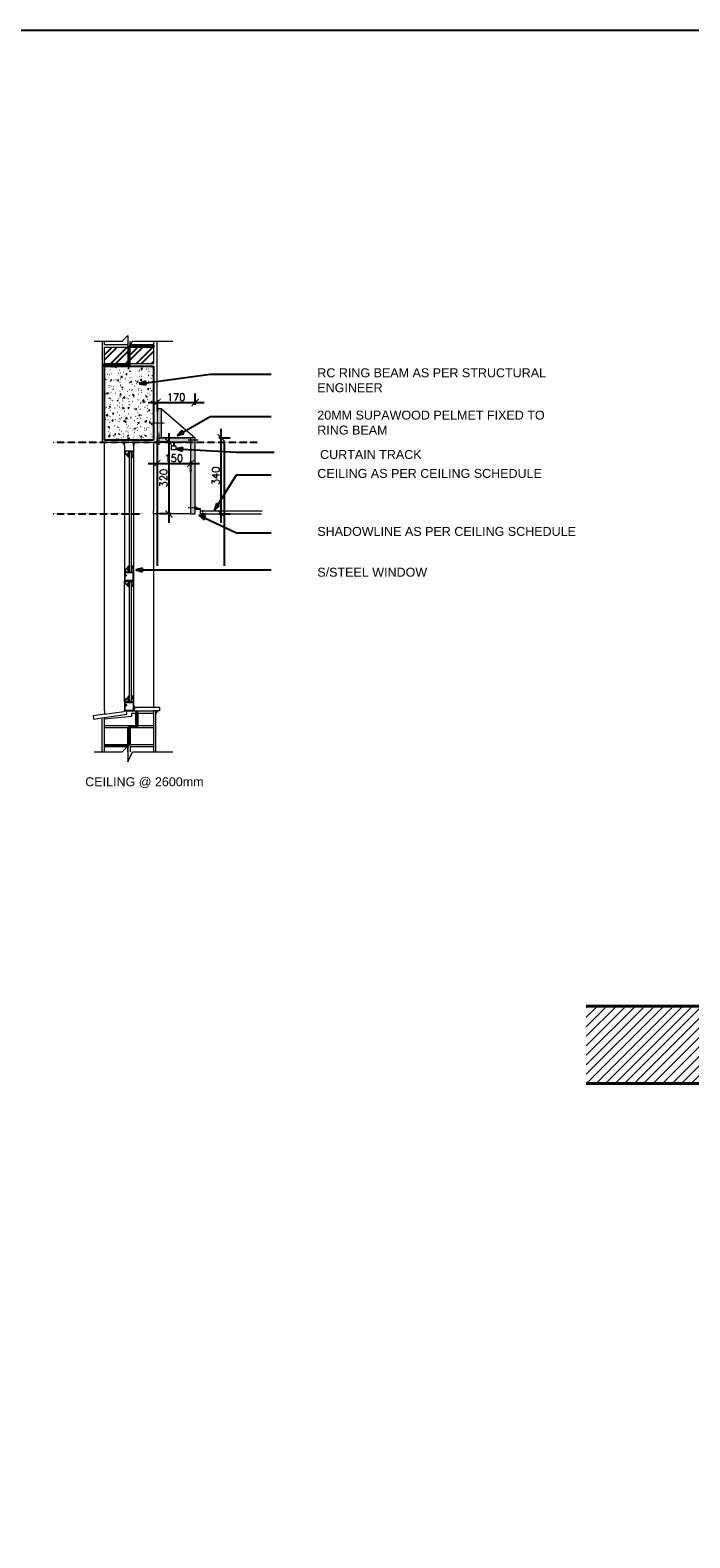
# Model space of a CAD drawing. Header units: millimetres. Extents: x -115474967 to 444143, y -74377 to 241828222.
# Tile 387 of 590: x 29681 to 32626, y 36247 to 42981. Entities that reach past the tile are written whole.
import ezdxf

# ---------------------------------------------------------------- set-up
doc = ezdxf.new("R2010")
doc.units = ezdxf.units.MM
doc.header["$MEASUREMENT"] = 0
for name, pattern in [('AEC_Dash 1_5mm', [2.5, 1.5, -1]), ('AEC_Dash 1mm', [2, 1, -1]), ('HIDDEN', [0.375, 0.25, -0.125])]:
    doc.linetypes.add(name, pattern=pattern)
for name, color, linetype in [('00-6 H-Brickwork', 9, 'Continuous'), ('DIMS-20', 9, 'Continuous'), ('hidden', 8, 'HIDDEN'), ('TEXT', 7, 'Continuous'), ('TEXT-20', 2, 'Continuous')]:
    doc.layers.add(name, color=color, linetype=linetype)
for name, color, linetype, lineweight in [('2D ITEMS', 6, 'Continuous', 5), ('A-----NPP', 6, 'Continuous', 15), ('DPC', 1, 'AEC_Dash 1_5mm', 40), ('THIN', 6, 'Continuous', 9)]:
    doc.layers.add(name, color=color, linetype=linetype, lineweight=lineweight)
doc.styles.add('DIMS', font='simplex.shx')
doc.styles.add('TEXT-20', font='arial.ttf', dxfattribs={"height": 40})
doc.dimstyles.new('DIM-20', dxfattribs={"dimscale": 4, "dimtxt": 10, "dimasz": 8, "dimexe": 10, "dimexo": 5, "dimgap": 4, "dimtad": 1, "dimdec": 0, "dimrnd": 5, "dimdsep": 46, "dimtxsty": 'DIMS', "dimblk": 'ARCHTICK', "dimcen": 25, "dimdle": 10, "dimclrd": 9, "dimclre": 9, "dimclrt": 4, "dimadec": 0, "dimazin": 0, "dimtfac": 1, "dimtdec": 0, "dimtmove": 2, "dimatfit": 2, "dimfxl": 1, "dimtolj": 1, "dimtzin": 0, "dimarcsym": 0})

# ---------------------------------------------------------------- blocks, each defined once
blk = doc.blocks.new('_ArchTick')
at = {"color": 0, "linetype": 'ByBlock', "const_width": 0.15}
blk.add_lwpolyline([(-0.5, -0.5), (0.5, 0.5)], dxfattribs=at)
blk = doc.blocks.new('*D775')
at = {"layer": 'Defpoints', "color": 0, "transparency": 16777216}
for p in [(30503.6, 41160.5), (30533.6, 41160.5), (30503.6, 40820.5)]:
    blk.add_point(p, dxfattribs=at)
at = {"layer": 'DIMS-20', "color": 9, "lineweight": -2, "transparency": 16777216}
for p, q in [((30523.6, 41160.5), (30573.6, 41160.5)), ((30533.6, 40780.5), (30533.6, 41200.5)), ((30523.6, 40820.5), (30573.6, 40820.5))]:
    blk.add_line(p, q, dxfattribs=at)
at = {"layer": 'DIMS-20', "color": 9, "lineweight": -2, "transparency": 16777216, "xscale": 32, "yscale": 32, "zscale": 32}
for p, rotation in [((30533.6, 41160.5), 90), ((30533.6, 40820.5), 270)]:
    blk.add_blockref('_ArchTick', p, dxfattribs=dict(at, rotation=rotation))
at = {"layer": 'DIMS-20', "color": 4, "transparency": 16777216, "insert": (30509.6, 40990.5), "char_height": 32, "width": 0.537, "attachment_point": 5, "rotation": 90, "style": 'DIMS'}
blk.add_mtext('\\A1;340', dxfattribs=at)
blk = doc.blocks.new('*D776')
at = {"layer": 'Defpoints', "color": 0, "transparency": 16777216}
for p in [(30330.4, 41140.5), (30300.4, 40820.2), (30330.4, 40820.2)]:
    blk.add_point(p, dxfattribs=at)
at = {"layer": 'DIMS-20', "color": 9, "lineweight": -2, "transparency": 16777216}
for p, q in [((30300.4, 41180.5), (30300.4, 40780.2)), ((30310.4, 41140.5), (30260.4, 41140.5)), ((30310.4, 40820.2), (30260.4, 40820.2))]:
    blk.add_line(p, q, dxfattribs=at)
at = {"layer": 'DIMS-20', "color": 9, "lineweight": -2, "transparency": 16777216, "xscale": 32, "yscale": 32, "zscale": 32}
for p, rotation in [((30300.4, 41140.5), 90), ((30300.4, 40820.2), 270)]:
    blk.add_blockref('_ArchTick', p, dxfattribs=dict(at, rotation=rotation))
at = {"layer": 'DIMS-20', "color": 4, "transparency": 16777216, "insert": (30276.4, 40980.3), "char_height": 32, "width": 0.537, "attachment_point": 5, "rotation": 90, "style": 'DIMS'}
blk.add_mtext('\\A1;320', dxfattribs=at)
blk = doc.blocks.new('*D777')
at = {"layer": 'Defpoints', "color": 0, "transparency": 16777216}
for p in [(30247.1, 41075.4), (30397.1, 41075.4), (30397.1, 41045.4)]:
    blk.add_point(p, dxfattribs=at)
at = {"layer": 'DIMS-20', "color": 9, "lineweight": -2, "transparency": 16777216}
for p, q in [((30207.1, 41045.4), (30437.1, 41045.4)), ((30247.1, 41055.4), (30247.1, 41005.4)), ((30397.1, 41055.4), (30397.1, 41005.4))]:
    blk.add_line(p, q, dxfattribs=at)
at = {"layer": 'DIMS-20', "color": 9, "lineweight": -2, "transparency": 16777216, "xscale": 32, "yscale": 32, "zscale": 32, "rotation": 180}
blk.add_blockref('_ArchTick', (30247.1, 41045.4), dxfattribs=at)
at = {"layer": 'DIMS-20', "color": 9, "lineweight": -2, "transparency": 16777216, "xscale": 32, "yscale": 32, "zscale": 32}
blk.add_blockref('_ArchTick', (30397.1, 41045.4), dxfattribs=at)
at = {"layer": 'DIMS-20', "color": 4, "transparency": 16777216, "insert": (30322.1, 41069.4), "char_height": 32, "width": 0.537, "attachment_point": 5, "style": 'DIMS'}
blk.add_mtext('\\A1;150', dxfattribs=at)
blk = doc.blocks.new('*D778')
at = {"layer": 'Defpoints', "color": 0, "transparency": 16777216}
for p in [(30247.1, 41348.1), (30417.1, 41318.1), (30417.1, 41288.1)]:
    blk.add_point(p, dxfattribs=at)
at = {"layer": 'DIMS-20', "color": 9, "lineweight": -2, "transparency": 16777216}
for p, q in [((30417.1, 41308.1), (30417.1, 41358.1)), ((30207.1, 41318.1), (30457.1, 41318.1)), ((30247.1, 41328.1), (30247.1, 41278.1))]:
    blk.add_line(p, q, dxfattribs=at)
at = {"layer": 'DIMS-20', "color": 9, "lineweight": -2, "transparency": 16777216, "xscale": 32, "yscale": 32, "zscale": 32, "rotation": 180}
blk.add_blockref('_ArchTick', (30247.1, 41318.1), dxfattribs=at)
at = {"layer": 'DIMS-20', "color": 9, "lineweight": -2, "transparency": 16777216, "xscale": 32, "yscale": 32, "zscale": 32}
blk.add_blockref('_ArchTick', (30417.1, 41318.1), dxfattribs=at)
at = {"layer": 'DIMS-20', "color": 4, "transparency": 16777216, "insert": (30332.1, 41342.1), "char_height": 32, "width": 0.537, "attachment_point": 5, "style": 'DIMS'}
blk.add_mtext('\\A1;170', dxfattribs=at)

msp = doc.modelspace()

# ---------------------------------------------------------------- hatches: boundary and pattern name
at = {"layer": '00-6 H-Brickwork'}
h = msp.add_hatch(dxfattribs=at)
h.set_pattern_fill('ANSI32', color=256, scale=5, angle=360, style=0)
h.set_pattern_definition([(45, (-168715.703, 343093.016), (-33.6759605, 33.6759605), []), (45, (-168693.253, 343093.016), (-33.6759605, 33.6759605), [])])
h.paths.add_polyline_path([(30117.085, 41490.4704), (30117.085, 41565.4704), (30012.085, 41565.4704), (30012.085, 41490.4704)], flags=0)
h = msp.add_hatch(dxfattribs=at)
h.set_pattern_fill('ANSI32', color=256, scale=5, angle=360, style=0)
h.set_pattern_definition([(45, (-168600.703, 343093.016), (-33.6759605, 33.6759605), []), (45, (-168578.253, 343093.016), (-33.6759605, 33.6759605), [])])
h.paths.add_polyline_path([(30232.085, 41490.4704), (30232.085, 41565.4704), (30127.085, 41565.4704), (30127.085, 41490.4704)], flags=0)
at = {"layer": '2D ITEMS'}
h = msp.add_hatch(dxfattribs=at)
h.set_pattern_fill('FP_1', style=0, pattern_type=2)
h.set_pattern_definition([(50, (27250.886, 36487.916), (58.2991, -5.10014), [6.096, -67.056]), (355, (27250.886, 36487.916), (-11.27734, 61.13854), [4.877, -53.645]), (100.451, (27255.744, 36487.49), (47.02125, 56.03703), [5.181, -56.989]), (46.184, (27250.886, 36504.17), (86.7453, -13.4535), [9.144, -100.584]), (96.636, (27258.115, 36503.05), (75.9692, 79.1766), [7.771, -85.483]), (351.184, (27250.89, 36504.17), (75.9692, 79.1762), [7.315, -80.467]), (21, (27259.014, 36500.11), (48.51694, -32.72464), [6.096, -67.056]), (326, (27259.014, 36500.11), (19.77717, 58.9403), [4.877, -53.645]), (71.451, (27263.06, 36497.38), (68.293, 26.21474), [5.181, -56.989]), (37.5, (27250.886, 36487.916), (0.9883, 27.058105), [1.341, -51.653, 1.341, -53.116, -53.848]), (37.5, (27250.886, 36487.916), (0.9883, 27.058105), [-107.452, 1.341, -52.507]), (7.5, (27250.886, 36487.916), (21.38249, 32.05824), [1.341, -29.708, 1.341, -50.434, -20.523]), (7.5, (27250.886, 36487.916), (21.38249, 32.05824), [-82.824, 1.341, -19.182]), (327.5, (27232.761, 36487.916), (43.38921, -1.83308), [1.341, -18.979, 1.341, -62.057, -84.125]), (327.5, (27232.761, 36487.916), (43.38921, -1.83308), [-83.718, 1.341, -82.784]), (317.5, (27224.633, 36487.916), (47.40152, 8.1367), [1.341, -25.075, 1.341, -40.762, -59.741]), (317.5, (27224.633, 36487.916), (47.40152, 8.1367), [-68.519, 1.341, -58.4])])
h.paths.add_polyline_path([(30232.085, 41150.4704), (30232.085, 41480.4704), (30012.085, 41480.4704), (30012.085, 41150.4704)], flags=0)
msp.add_hatch(color=8, dxfattribs=at).paths.add_polyline_path([(30397.085, 40820.4704), (30417.085, 40820.4704), (30417.085, 41160.4704), (30267.085, 41160.4704), (30267.085, 41290.4704), (30247.085, 41290.4704), (30247.085, 41140.4704), (30397.085, 41140.4704)], flags=0)
h = msp.add_hatch(dxfattribs=at)
h.set_pattern_fill('FP_1', style=0, pattern_type=2)
h.set_pattern_definition([(45, (36318.83, 34539.442), (-21.2132, 21.2132), [])])
h.paths.add_polyline_path([(33153.29242, 38277.1001), (33153.29242, 38622.09969), (32163.29242, 38622.09969), (32163.29242, 38277.1001)], flags=0)
at = {"layer": 'TEXT'}
for points in [[(30167.69622, 41400.97312), (30198.50875, 41397.07376), (30196.33034, 41413.00244)], [(30336.37568, 41170.58044), (30366.40033, 41178.52634), (30358.40484, 41192.47412)], [(30331.53809, 41111.00945), (30361.04404, 41101.31325), (30361.93909, 41117.36526)], [(30433.67238, 40814.28408), (30457.43877, 40794.28969), (30464.25187, 40808.85162)], [(30503.17002, 40837.24613), (30525.88296, 40858.42959), (30512.24827, 40866.94802)], [(30152.37778, 40570.10923), (30182.37778, 40562.07076), (30182.37778, 40578.14771)]]:
    msp.add_hatch(color=7, dxfattribs=at).paths.add_polyline_path(points, flags=0)

# ---------------------------------------------------------------- linework, layer by layer
for p, q in [((30247.085, 41140.4704), (30247.085, 40589.17154)), ((30547.085, 41140.4704), (30547.085, 40589.17154))]:
    msp.add_line(p, q)
msp.add_lwpolyline([(14259.94508, 42981.12756), (127356.6548, 42981.12756), (127356.6548, 29513.51943), (14259.94508, 29513.51943)], close=True)
at = {"layer": 'A-----NPP', "lineweight": 9}
for p, q in [((30092.085, 41592.50669), (30117.085, 41617.50669)), ((30117.085, 41617.50669), (30117.085, 41547.50669)), ((29967.085, 41592.50669), (30092.085, 41592.50669)), ((30117.085, 41547.50669), (30138.06885, 41592.50669)), ((30138.06885, 41592.50669), (30318.06885, 41592.50669)), ((29967.085, 39758.38956), (30092.085, 39758.38956)), ((30092.085, 39758.38956), (30117.085, 39783.38956)), ((30117.085, 39783.38956), (30117.085, 39713.38956)), ((30117.085, 39713.38956), (30138.06885, 39758.38956)), ((30138.06885, 39758.38956), (30318.06885, 39758.38956))]:
    msp.add_line(p, q, dxfattribs=at)
at = {"layer": 'A-----NPP', "lineweight": 5}
for p, q in [((30002.085, 41592.50669), (30002.085, 41150.4704)), ((30012.085, 41575.4704), (30012.085, 41592.50669)), ((30117.085, 41575.4704), (30012.085, 41575.4704)), ((30012.085, 41490.4704), (30012.085, 41565.4704)), ((30012.085, 41565.4704), (30117.085, 41565.4704)), ((30117.085, 41592.50669), (30117.085, 41575.4704)), ((30117.085, 41565.4704), (30117.085, 41490.4704)), ((30127.085, 41575.4704), (30127.085, 41592.50669)), ((30232.085, 41575.4704), (30127.085, 41575.4704)), ((30127.085, 41490.4704), (30127.085, 41565.4704)), ((30127.085, 41565.4704), (30232.085, 41565.4704)), ((30232.085, 41592.50669), (30232.085, 41575.4704)), ((30232.085, 41565.4704), (30232.085, 41490.4704)), ((30247.085, 41490.4704), (30247.085, 41592.50669)), ((30117.085, 41490.4704), (30012.085, 41490.4704)), ((30232.085, 41490.4704), (30127.085, 41490.4704)), ((30232.085, 41480.4704), (30232.085, 41150.4704)), ((30247.085, 41290.4704), (30247.085, 41490.4704)), ((30267.085, 41290.4704), (30417.085, 41160.4704)), ((30247.085, 41150.4704), (30247.085, 41160.4704)), ((30431.04499, 41149.59758), (30386.04499, 41149.59758)), ((30397.085, 41160.4704), (30397.085, 40833.30395)), ((30012.085, 39940.4704), (30012.085, 41140.4704)), ((30012.085, 41140.4704), (30237.085, 41140.4704)), ((30102.085, 41126.4704), (30102.085, 41140.4704)), ((30102.085, 41126.4704), (30102.085, 41100.4704)), ((30102.085, 41100.4704), (30102.085, 40560.4704)), ((30142.085, 41100.4704), (30102.085, 41100.4704)), ((30102.085, 41092.7368), (30119.5204, 41075.81852)), ((30102.085, 41092.7368), (30119.5204, 41075.81852)), ((30104.45852, 41093.41165), (30104.45852, 41095.73871)), ((30104.45852, 41095.73871), (30107.24914, 41095.73871)), ((30115.2334, 41082.93989), (30104.45852, 41093.41165)), ((30108.02431, 41096.43683), (30105.85383, 41100.23769)), ((30115.2334, 41087.82671), (30115.2334, 41082.93989)), ((30116.86126, 41087.43887), (30121.89987, 41099.15173)), ((30120.50986, 41086.81832), (30116.86126, 41087.43887)), ((30116.86126, 41080.84554), (30116.86126, 41085.80993)), ((30116.86126, 41085.80993), (30119.65188, 41085.49965)), ((30116.86126, 41080.84554), (30116.86126, 41085.80993)), ((30119.65188, 41080.84554), (30116.86126, 41080.84554)), ((30122.75843, 41072.65511), (30117.08992, 41076.58206)), ((30119.65188, 41084.72397), (30120.50986, 41084.72397)), ((30120.50986, 41081.9315), (30119.65188, 41081.9315)), ((30119.65188, 41081.9315), (30119.65188, 41080.84554)), ((30120.50986, 41084.72397), (30120.50986, 41086.81832)), ((30120.50986, 41075.81852), (30120.50986, 41081.56279)), ((30120.50986, 41075.81852), (30120.50986, 41081.56279)), ((30139.18619, 41100.31526), (30120.58208, 41100.31526)), ((30121.89987, 41099.15173), (30139.18619, 41099.15173)), ((30121.89987, 41099.15173), (30139.18619, 41099.15173)), ((30121.89987, 41099.15173), (30139.18619, 41099.15173)), ((30124.60149, 40561.78906), (30124.60149, 41099.15173)), ((30124.60149, 40561.78906), (30124.60149, 41099.15173)), ((30124.60149, 40561.78906), (30124.60149, 41099.15173)), ((30133.18672, 40561.78906), (30133.18672, 41099.15173)), ((30133.18672, 40561.78906), (30133.18672, 41099.15173)), ((30133.18672, 40561.78906), (30133.18672, 41099.15173)), ((30133.18672, 41082.15075), (30134.70968, 41082.15075)), ((30134.70968, 41082.15075), (30137.2047, 41078.19497)), ((30136.93819, 41098.60875), (30140.03887, 41098.60875)), ((30136.93819, 41097.60036), (30136.93819, 41098.60875)), ((30136.93819, 41097.60036), (30136.93819, 41098.60875)), ((30136.93819, 41098.60875), (30140.03887, 41098.60875)), ((30140.03887, 41097.60036), (30136.93819, 41097.60036)), ((30140.03887, 41097.60036), (30136.93819, 41097.60036)), ((30137.09322, 41075.80358), (30137.09322, 41077.19981)), ((30137.09322, 41077.19981), (30137.94591, 41077.19981)), ((30137.94591, 41082.93989), (30137.94591, 41085.96507)), ((30137.94591, 41085.96507), (30140.03887, 41085.96507)), ((30139.10867, 41082.93989), (30137.94591, 41082.93989)), ((30137.94591, 41077.19981), (30137.94591, 41078.67362)), ((30137.94591, 41078.67362), (30139.10867, 41078.67362)), ((30140.42646, 41084.25856), (30139.10867, 41084.25856)), ((30139.10867, 41084.25856), (30139.10867, 41082.93989)), ((30139.10867, 41078.67362), (30139.10867, 41077.19981)), ((30139.10867, 41077.19981), (30140.42646, 41077.19981)), ((30139.18619, 41099.15173), (30139.18619, 41100.31526)), ((30140.03887, 41098.60875), (30140.03887, 41100.4704)), ((30140.03887, 41098.60875), (30140.03887, 41100.4704)), ((30140.03887, 41085.96507), (30140.03887, 41097.60036)), ((30140.42646, 41077.19981), (30140.42646, 41084.25856)), ((30142.085, 41126.4704), (30142.085, 41140.4704)), ((30142.085, 41126.4704), (30142.085, 39962.5114)), ((30142.085, 41126.4704), (30142.085, 39962.5114)), ((30142.085, 41126.4704), (30142.085, 39962.5114)), ((30142.085, 41100.4704), (30142.085, 40560.4704)), ((30232.085, 41140.4704), (30232.085, 40833.30395)), ((30333.18743, 41123.56648), (30310.98257, 41123.56648)), ((30310.98257, 41123.56648), (30310.98257, 41108.86742)), ((30310.98257, 41108.86742), (30333.18743, 41108.86742)), ((30320.98257, 41140.4704), (30320.98257, 41123.56648)), ((30323.18743, 41140.4704), (30323.18743, 41123.56648)), ((30333.18743, 41108.86742), (30333.18743, 41123.56648)), ((30119.5204, 41075.81852), (30120.50986, 41075.81852)), ((30124.04307, 41071.12239), (30122.75843, 41072.65511)), ((30133.77, 41069.89433), (30137.36671, 41074.27162)), ((30142.085, 41075.80358), (30137.09322, 41075.80358)), ((30137.36671, 41074.27162), (30137.36671, 41075.80358)), ((30232.085, 40820.19142), (30232.085, 40833.30395)), ((30232.085, 40820.19142), (30232.085, 39955.4704)), ((30397.085, 40820.19142), (30232.085, 40820.19142)), ((30439.085, 40820.4704), (30439.085, 40818.4704)), ((30716.085, 40832.9704), (30441.085, 40832.9704)), ((30464.085, 40820.4704), (30714.085, 40820.4704)), ((30102.085, 40568.20399), (30119.5204, 40585.12228)), ((30105.65941, 40563.65071), (30102.085, 40563.65071)), ((30102.085, 40560.4704), (30102.085, 40520.4704)), ((30142.085, 40560.4704), (30102.085, 40560.4704)), ((30104.09254, 40560.4704), (30105.65941, 40563.65071)), ((30105.85383, 40560.7031), (30104.20719, 40560.7031)), ((30104.2697, 40546.88134), (30104.2697, 40558.42427)), ((30104.2697, 40558.42427), (30140.03887, 40558.42427)), ((30108.29158, 40546.88134), (30104.2697, 40546.88134)), ((30104.2697, 40522.51653), (30104.2697, 40545.49908)), ((30104.2697, 40545.49908), (30112.63293, 40545.49908)), ((30104.38435, 40560.7031), (30105.92358, 40563.8273)), ((30115.2334, 40578.0009), (30104.45852, 40567.52914)), ((30104.45852, 40567.52914), (30104.45852, 40565.20208)), ((30104.45852, 40567.52914), (30104.45852, 40565.20208)), ((30104.45852, 40565.20208), (30107.24914, 40565.20208)), ((30108.02431, 40564.50396), (30105.85383, 40560.7031)), ((30107.24914, 40565.20208), (30108.02431, 40564.50396)), ((30108.29158, 40548.06613), (30108.29158, 40546.88134)), ((30112.63293, 40545.49908), (30112.63293, 40548.06613)), ((30120.58208, 40560.62553), (30115.2334, 40573.11408)), ((30120.58208, 40560.62553), (30115.2334, 40573.11408)), ((30119.65188, 40580.09526), (30116.86126, 40580.09526)), ((30116.86126, 40580.09526), (30116.86126, 40575.13086)), ((30116.86126, 40575.13086), (30119.65188, 40575.44114)), ((30120.50986, 40574.12247), (30116.86126, 40573.50192)), ((30116.86126, 40573.50192), (30121.89987, 40561.78906)), ((30116.86126, 40573.50192), (30121.89987, 40561.78906)), ((30122.75843, 40588.28569), (30117.08992, 40584.35873)), ((30119.65188, 40579.00929), (30119.65188, 40580.09526)), ((30120.50986, 40579.00929), (30119.65188, 40579.00929)), ((30119.65188, 40576.21682), (30120.50986, 40576.21682)), ((30120.50986, 40585.12228), (30120.50986, 40579.378)), ((30120.50986, 40576.21682), (30120.50986, 40574.12247)), ((30139.18619, 40560.62553), (30120.58208, 40560.62553)), ((30121.89987, 40561.78906), (30139.18619, 40561.78906)), ((30123.89213, 40589.6383), (30122.75843, 40588.28569)), ((30133.18672, 40578.79004), (30134.70968, 40578.79004)), ((30133.77, 40591.04646), (30137.36671, 40586.66917)), ((30134.70968, 40578.79004), (30137.2047, 40582.74582)), ((30136.93819, 40562.7937), (30140.03887, 40563.34043)), ((30136.93819, 40563.34043), (30140.03887, 40563.34043)), ((30140.03887, 40562.33204), (30136.93819, 40562.33204)), ((30140.03887, 40562.33204), (30136.93819, 40562.33204)), ((30137.09322, 40585.13722), (30142.085, 40585.13722)), ((30137.09322, 40583.74098), (30137.09322, 40585.13722)), ((30137.94591, 40583.74098), (30137.09322, 40583.74098)), ((30137.94591, 40582.26718), (30137.94591, 40583.74098)), ((30139.10867, 40582.26718), (30137.94591, 40582.26718)), ((30137.94591, 40578.0009), (30139.10867, 40578.0009)), ((30137.94591, 40574.97573), (30137.94591, 40578.0009)), ((30140.03887, 40574.97573), (30137.94591, 40574.97573)), ((30140.42646, 40583.74098), (30139.10867, 40583.74098)), ((30139.10867, 40583.74098), (30139.10867, 40582.26718)), ((30140.42646, 40583.74098), (30139.10867, 40583.74098)), ((30139.10867, 40578.0009), (30139.10867, 40576.68224)), ((30139.10867, 40576.68224), (30140.42646, 40576.68224)), ((30140.03887, 40563.34043), (30140.03887, 40574.97573)), ((30140.03887, 40563.34043), (30140.03887, 40574.97573)), ((30140.03887, 40518.60875), (30140.03887, 40560.4704)), ((30140.42646, 40576.68224), (30140.42646, 40583.74098)), ((30102.085, 39980.4704), (30102.085, 40520.4704)), ((30102.085, 39980.4704), (30102.085, 40520.4704)), ((30102.085, 40520.4704), (30142.085, 40520.4704)), ((30105.83658, 40517.29008), (30102.085, 40517.29008)), ((30102.085, 40512.7368), (30119.5204, 40495.81852)), ((30140.03887, 40522.51653), (30104.2697, 40522.51653)), ((30104.38435, 40520.23769), (30105.92358, 40517.11349)), ((30104.45852, 40515.73871), (30107.24914, 40515.73871)), ((30104.45852, 40513.41165), (30104.45852, 40515.73871)), ((30115.2334, 40502.93989), (30104.45852, 40513.41165)), ((30108.02431, 40516.43683), (30105.85383, 40520.23769)), ((30106.80179, 40515.73871), (30108.02431, 40516.43683)), ((30106.82736, 40522.51653), (30106.82736, 40520.4704)), ((30107.24914, 40515.73871), (30108.02431, 40516.43683)), ((30120.58208, 40520.31526), (30115.2334, 40507.82671)), ((30115.2334, 40507.82671), (30115.2334, 40502.93989)), ((30115.2334, 40507.82671), (30115.2334, 40502.93989)), ((30116.86126, 40507.43887), (30121.89987, 40519.15173)), ((30120.50986, 40506.81832), (30116.86126, 40507.43887)), ((30116.86126, 40500.84554), (30116.86126, 40505.80993)), ((30116.86126, 40505.80993), (30119.65188, 40505.49965)), ((30119.65188, 40500.84554), (30116.86126, 40500.84554)), ((30122.75843, 40492.65511), (30117.08992, 40496.58206)), ((30119.5204, 40495.81852), (30120.50986, 40495.81852)), ((30120.50986, 40501.9315), (30119.65188, 40501.9315)), ((30119.65188, 40501.9315), (30119.65188, 40500.84554)), ((30120.50986, 40504.72397), (30120.50986, 40506.81832)), ((30120.50986, 40495.81852), (30120.50986, 40501.56279)), ((30120.50986, 40495.81852), (30120.50986, 40501.56279)), ((30139.18619, 40520.31526), (30120.58208, 40520.31526)), ((30121.89987, 40519.15173), (30139.18619, 40519.15173)), ((30121.89987, 40519.15173), (30139.18619, 40519.15173)), ((30124.60149, 39981.78906), (30124.60149, 40519.15173)), ((30124.60149, 39981.78906), (30124.60149, 40519.15173)), ((30133.18672, 39981.78906), (30133.18672, 40519.15173)), ((30133.18672, 39981.78906), (30133.18672, 40519.15173)), ((30133.18672, 39981.78906), (30133.18672, 40519.15173)), ((30133.18672, 39981.78906), (30133.18672, 40519.15173)), ((30137.09322, 40495.80358), (30137.09322, 40497.19981)), ((30137.09322, 40497.19981), (30137.94591, 40497.19981)), ((30142.085, 40495.80358), (30137.09322, 40495.80358)), ((30137.48121, 40520.4704), (30137.48121, 40522.51653)), ((30137.94591, 40502.93989), (30137.94591, 40505.96507)), ((30137.94591, 40505.96507), (30140.03887, 40505.96507)), ((30139.10867, 40502.93989), (30137.94591, 40502.93989)), ((30137.94591, 40497.19981), (30137.94591, 40498.67362)), ((30137.94591, 40498.67362), (30139.10867, 40498.67362)), ((30140.42646, 40504.25856), (30139.10867, 40504.25856)), ((30139.10867, 40504.25856), (30139.10867, 40502.93989)), ((30139.10867, 40498.67362), (30139.10867, 40497.19981)), ((30139.10867, 40497.19981), (30140.42646, 40497.19981)), ((30139.18619, 40519.15173), (30139.18619, 40520.31526)), ((30140.03887, 40505.96507), (30140.03887, 40517.60036)), ((30140.03887, 40505.96507), (30140.03887, 40517.60036)), ((30140.42646, 40497.19981), (30140.42646, 40504.25856)), ((30142.085, 40520.4704), (30142.085, 39980.4704)), ((30142.085, 40520.4704), (30142.085, 39980.4704)), ((30102.085, 39988.20399), (30119.5204, 40005.12228)), ((30102.085, 39988.20399), (30119.5204, 40005.12228)), ((30116.86126, 40000.09526), (30116.86126, 39995.13086)), ((30119.65188, 40000.09526), (30116.86126, 40000.09526)), ((30122.75843, 40008.28569), (30117.08992, 40004.35873)), ((30119.65188, 39999.00929), (30119.65188, 40000.09526)), ((30120.50986, 39999.00929), (30119.65188, 39999.00929)), ((30120.50986, 40005.12228), (30120.50986, 39999.378)), ((30133.77, 40011.04646), (30137.36671, 40006.66917)), ((30134.70968, 39998.79004), (30137.2047, 40002.74582)), ((30142.085, 40005.13722), (30137.09322, 40005.13722)), ((30137.09322, 40005.13722), (30137.09322, 40003.74098)), ((30137.09322, 40003.74098), (30137.94591, 40003.74098)), ((30137.94591, 40003.74098), (30137.94591, 40002.26718)), ((30137.94591, 40002.26718), (30139.10867, 40002.26718)), ((30139.10867, 40003.74098), (30140.42646, 40003.74098)), ((30139.10867, 40002.26718), (30139.10867, 40003.74098)), ((30140.42646, 40003.74098), (30140.42646, 39996.68224)), ((30140.42646, 40003.74098), (30140.42646, 39996.68224)), ((30012.085, 39940.4704), (30012.085, 39926.25752)), ((30012.085, 39926.25752), (30099.35046, 39938.64111)), ((30110.80115, 39940.26604), (30099.35046, 39938.64111)), ((30105.65941, 39983.65071), (30102.085, 39983.65071)), ((30102.085, 39980.4704), (30102.085, 39940.4704)), ((30102.085, 39980.4704), (30102.085, 39940.4704)), ((30142.085, 39980.4704), (30102.085, 39980.4704)), ((30142.085, 39980.4704), (30102.085, 39980.4704)), ((30142.085, 39980.4704), (30102.085, 39980.4704)), ((30142.085, 39980.4704), (30102.085, 39980.4704)), ((30110.77215, 39940.4704), (30102.085, 39940.4704)), ((30104.09254, 39980.4704), (30105.65941, 39983.65071)), ((30104.2697, 39966.88134), (30104.2697, 39978.42427)), ((30104.2697, 39978.42427), (30140.03887, 39978.42427)), ((30108.29158, 39966.88134), (30104.2697, 39966.88134)), ((30104.2697, 39942.51653), (30104.2697, 39965.49908)), ((30104.2697, 39965.49908), (30112.63293, 39965.49908)), ((30140.03887, 39942.51653), (30104.2697, 39942.51653)), ((30104.38435, 39980.7031), (30105.92358, 39983.8273)), ((30105.85383, 39980.7031), (30104.38435, 39980.7031)), ((30115.2334, 39998.0009), (30104.45852, 39987.52914)), ((30115.2334, 39998.0009), (30104.45852, 39987.52914)), ((30104.45852, 39987.52914), (30104.45852, 39985.20208)), ((30108.02431, 39984.50396), (30105.85383, 39980.7031)), ((30108.02431, 39984.50396), (30105.85383, 39980.7031)), ((30107.24914, 39985.20208), (30108.02431, 39984.50396)), ((30112.63293, 39968.06613), (30108.29158, 39968.06613)), ((30108.29158, 39968.06613), (30108.29158, 39966.88134)), ((30112.90864, 39925.41483), (30110.77215, 39940.4704)), ((30110.77215, 39940.4704), (30232.085, 39940.4704)), ((30112.63293, 39965.49908), (30112.63293, 39968.06613)), ((30120.58208, 39980.62553), (30115.2334, 39993.11408)), ((30116.86126, 39995.13086), (30119.65188, 39995.44114)), ((30120.50986, 39994.12247), (30116.86126, 39993.50192)), ((30116.86126, 39993.50192), (30121.89987, 39981.78906)), ((30119.65188, 39996.21682), (30120.50986, 39996.21682)), ((30120.50986, 39996.21682), (30120.50986, 39994.12247)), ((30139.18619, 39980.62553), (30120.58208, 39980.62553)), ((30121.89987, 39981.78906), (30139.18619, 39981.78906)), ((30121.89987, 39981.78906), (30139.18619, 39981.78906)), ((30133.18672, 39998.79004), (30134.70968, 39998.79004)), ((30139.10867, 39998.0009), (30137.94591, 39998.0009)), ((30137.94591, 39998.0009), (30137.94591, 39994.97573)), ((30137.94591, 39994.97573), (30140.03887, 39994.97573)), ((30139.10867, 39996.68224), (30139.10867, 39998.0009)), ((30140.42646, 39996.68224), (30139.10867, 39996.68224)), ((30140.03887, 39994.97573), (30140.03887, 39983.34043)), ((30140.03887, 39994.97573), (30140.03887, 39983.34043)), ((30140.03887, 39978.42427), (30140.03887, 39942.51653)), ((30142.085, 39940.4704), (30142.085, 39955.4704)), ((30142.085, 39955.4704), (30156.085, 39955.4704)), ((30145.08462, 39955.4704), (30145.08462, 39940.4704)), ((30260.08462, 39955.4704), (30156.085, 39955.4704)), ((30242.085, 39940.4704), (30232.085, 39940.4704)), ((30232.085, 39940.4704), (30232.085, 39758.38956)), ((30256.085, 39940.4704), (30242.085, 39940.4704)), ((30242.085, 39758.38956), (30242.085, 39940.4704)), ((30260.08462, 39940.4704), (30260.08462, 39955.4704)), ((30012.085, 39926.25752), (29961.5786, 39919.0903)), ((29961.5786, 39919.0903), (29963.6861, 39904.23909)), ((29963.6861, 39904.23909), (30002.085, 39909.68817)), ((30002.085, 39909.68817), (30012.085, 39911.10724)), ((30002.085, 39758.38956), (30002.085, 39909.68817)), ((30012.085, 39911.10724), (30112.90864, 39925.41483)), ((30133.06407, 39915.2371), (30012.085, 39904.48949)), ((30012.085, 39758.38956), (30012.085, 39911.10724)), ((30012.085, 39875.4704), (30152.085, 39875.4704)), ((30117.085, 39865.4704), (30012.085, 39865.4704)), ((30117.085, 39790.4704), (30117.085, 39865.4704)), ((30232.085, 39865.4704), (30127.085, 39865.4704)), ((30127.085, 39865.4704), (30127.085, 39790.4704)), ((30152.085, 39929.4704), (30133.06407, 39929.4704)), ((30133.06407, 39929.4704), (30133.06407, 39915.2371)), ((30152.085, 39875.4704), (30152.085, 39929.4704)), ((30162.085, 39929.4704), (30162.085, 39875.4704)), ((30232.085, 39929.4704), (30162.085, 39929.4704)), ((30162.085, 39875.4704), (30232.085, 39875.4704)), ((30012.085, 39790.4704), (30117.085, 39790.4704)), ((30117.085, 39780.4704), (30012.085, 39780.4704)), ((30117.085, 39758.38956), (30117.085, 39780.4704)), ((30127.085, 39790.4704), (30232.085, 39790.4704)), ((30127.085, 39780.4704), (30127.085, 39758.38956)), ((30232.085, 39780.4704), (30127.085, 39780.4704))]:
    msp.add_line(p, q, dxfattribs=at)
at = {"layer": 'A-----NPP', "lineweight": 25}
for p, q in [((30012.085, 41150.4704), (30012.085, 41480.4704)), ((30012.085, 41480.4704), (30232.085, 41480.4704)), ((30232.085, 41480.4704), (30232.085, 41150.4704)), ((30232.085, 41150.4704), (30012.085, 41150.4704))]:
    msp.add_line(p, q, dxfattribs=at)
at = {"layer": 'A-----NPP'}
for p, q in [((30247.085, 41290.4704), (30247.085, 41160.4704)), ((30267.085, 41290.4704), (30247.085, 41290.4704)), ((30267.085, 41160.4704), (30267.085, 41290.4704)), ((30247.085, 41160.4704), (30397.085, 41160.4704)), ((30247.085, 41160.4704), (30247.085, 41140.4704)), ((30397.085, 41160.4704), (30397.085, 40833.30395)), ((30417.085, 41160.4704), (30397.085, 41160.4704)), ((30417.085, 40853.4704), (30417.085, 41160.4704)), ((30397.085, 41140.4704), (30247.085, 41140.4704)), ((30397.085, 40833.30395), (30397.085, 40820.19142)), ((30397.085, 40820.4704), (30417.085, 40820.4704)), ((30421.085, 40853.4704), (30417.085, 40853.4704)), ((30417.085, 40853.4704), (30417.085, 40840.4704)), ((30417.085, 40832.9704), (30417.085, 40840.4704)), ((30439.085, 40840.4704), (30417.085, 40840.4704)), ((30417.085, 40820.4704), (30417.085, 40832.9704)), ((30419.085, 40850.4704), (30421.085, 40851.4704)), ((30419.085, 40842.4704), (30419.085, 40850.4704)), ((30441.085, 40842.4704), (30419.085, 40842.4704)), ((30421.085, 40851.4704), (30421.085, 40853.4704)), ((30439.085, 40840.4704), (30439.085, 40832.9704)), ((30439.085, 40832.9704), (30439.085, 40820.4704)), ((30439.085, 40818.4704), (30464.085, 40818.4704)), ((30441.085, 40820.4704), (30441.085, 40842.4704)), ((30461.085, 40820.4704), (30441.085, 40820.4704)), ((30462.085, 40822.4704), (30461.085, 40820.4704)), ((30464.085, 40822.4704), (30462.085, 40822.4704)), ((30464.085, 40818.4704), (30464.085, 40822.4704))]:
    msp.add_line(p, q, dxfattribs=at)
at = {"layer": 'A-----NPP', "linetype": 'AEC_Dash 1mm', "lineweight": 5}
for p, q in [((30281.04499, 41225.4704), (30236.04499, 41225.4704)), ((30257.085, 41129.01077), (30257.085, 41182.63185)), ((30431.04499, 40847.50384), (30386.04499, 40847.50384)), ((30451.585, 40808.4704), (30451.585, 40838.4704))]:
    msp.add_line(p, q, dxfattribs=at)
at = {"layer": 'A-----NPP', "lineweight": 40}
for p, q in [((33153.29242, 38622.09969), (32163.29242, 38622.09969)), ((32163.29242, 38277.1001), (33153.29242, 38277.1001))]:
    msp.add_line(p, q, dxfattribs=at)
at = {"layer": 'A-----NPP', "lineweight": 5}
for centre, radius, start, end in [((30012.085, 41150.4704), 10, 180, 270), ((30237.085, 41150.4704), 10, 270, 0), ((30088.085, 41126.4704), 14, 0, 90), ((30118.67054, 41083.32773), 1.7066, 54.898691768, 305.101308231), ((30132.98976, 41085.11328), 12.59584, 131.755665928, 172.220273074), ((30135.35137, 41084.79487), 13.51286, 142.705306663, 174.413279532), ((30134.81579, 41079.55009), 14.48397, 134.846835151, 153.067874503), ((30135.03091, 41080.20168), 13.06688, 142.954439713, 171.760361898), ((30135.84324, 41084.82279), 14.01643, 191.308254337, 216.67459476), ((30135.63616, 41081.1242), 13.78809, 193.118945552, 216.840827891), ((30135.54511, 41085.18599), 15.15241, 208.333237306, 223.760595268), ((30133.16282, 41079.07043), 0.87184, 271.570566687, 88.429433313), ((30156.085, 41126.4704), 14, 90, 180), ((30133.16282, 41073.81768), 0.87184, 271.570566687, 88.429433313), ((30118.67054, 40577.61306), 1.7066, 54.898691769, 305.101308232), ((30132.98976, 40575.82751), 12.59584, 187.779726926, 228.244334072), ((30135.35137, 40576.14592), 13.51286, 185.586720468, 217.294693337), ((30134.81579, 40581.39071), 14.48397, 206.932125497, 225.153164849), ((30135.84324, 40576.118), 14.01643, 143.32540524, 168.691745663), ((30135.03091, 40580.73911), 13.06688, 188.239638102, 217.045560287), ((30135.63616, 40579.81659), 13.78809, 143.159172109, 166.881054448), ((30135.54511, 40575.7548), 15.15241, 136.239404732, 151.666762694), ((30133.16282, 40587.12311), 0.87184, 271.570566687, 88.429433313), ((30133.16282, 40581.87036), 0.87184, 271.570566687, 88.429433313), ((30118.67054, 40503.32773), 1.7066, 54.898691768, 305.101308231), ((30132.98976, 40505.11328), 12.59584, 131.755665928, 172.220273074), ((30135.35137, 40504.79487), 13.51286, 142.705306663, 174.413279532), ((30134.81579, 40499.55009), 14.48397, 134.846835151, 153.067874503), ((30135.03091, 40500.20168), 13.06688, 142.954439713, 171.760361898), ((30135.84324, 40504.82279), 14.01643, 191.308254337, 216.67459476), ((30135.63616, 40501.1242), 13.78809, 193.118945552, 216.840827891), ((30135.54511, 40505.18599), 15.15241, 208.333237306, 223.760595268), ((30118.67054, 39997.61306), 1.7066, 54.898691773, 305.101308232), ((30135.03091, 40000.73911), 13.06688, 188.239638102, 217.045560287), ((30113.94274, 40009.92313), 10.81628, 319.83080383, 350.209422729), ((30135.54511, 39995.7548), 15.15241, 136.239404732, 151.666762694), ((30133.16282, 40007.12311), 0.87184, 271.570566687, 88.429433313), ((30133.16282, 40001.87036), 0.87184, 271.570566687, 88.429433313), ((30095.19482, 39947.81178), 10.0683, 294.37742025, 313.184091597), ((30132.98976, 39995.82751), 12.59584, 187.779726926, 228.244334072), ((30134.81579, 40001.39071), 14.48397, 206.932125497, 225.153164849), ((30135.35137, 39996.14592), 13.51286, 185.586720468, 217.294693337), ((30156.085, 39969.4704), 14, 180, 270), ((30256.085, 39926.4704), 14, 90, 180)]:
    msp.add_arc(centre, radius, start, end, dxfattribs=at)
at = {"layer": 'DPC'}
for p, q in [((30122.085, 41485.06287), (30122.085, 41569.70849)), ((30122.085, 41569.70849), (30237.42399, 41569.70849)), ((30007.4236, 41485.06287), (30122.085, 41485.06287)), ((30157.085, 39870.11602), (30157.085, 39940.4704)), ((30122.01782, 39785.11602), (30122.01782, 39870.11602)), ((30122.01782, 39870.11602), (30157.085, 39870.11602)), ((30012.085, 39785.11602), (30122.01782, 39785.11602))]:
    msp.add_line(p, q, dxfattribs=at)
at = {"layer": 'hidden'}
for p, q in [((29783.81481, 41140.4704), (30693.98408, 41140.4704)), ((29783.81481, 40820.4704), (30183.81481, 40820.4704))]:
    msp.add_line(p, q, dxfattribs=at)
at = {"layer": 'TEXT', "color": 7}
for p, q in [((30167.69622, 41400.97312), (30483.87893, 41444.21447)), ((30196.33034, 41413.00244), (30167.69622, 41400.97312)), ((30198.50875, 41397.07376), (30196.33034, 41413.00244)), ((30483.87893, 41444.21447), (30757.17002, 41444.21447)), ((30167.69622, 41400.97312), (30198.50875, 41397.07376)), ((30336.37568, 41170.58044), (30483.87893, 41255.1359)), ((30483.87893, 41255.1359), (30757.17002, 41255.1359)), ((30358.40484, 41192.47412), (30336.37568, 41170.58044)), ((30336.37568, 41170.58044), (30366.40033, 41178.52634)), ((30366.40033, 41178.52634), (30358.40484, 41192.47412)), ((30361.93909, 41117.36526), (30331.53809, 41111.00945)), ((30331.53809, 41111.00945), (30361.04404, 41101.31325)), ((30331.53809, 41111.00945), (30601.5874, 41095.95162)), ((30361.04404, 41101.31325), (30361.93909, 41117.36526)), ((30601.5874, 41095.95162), (30769.70684, 41095.95162)), ((30503.17002, 40837.24613), (30601.5874, 40994.77411)), ((30601.5874, 40994.77411), (30757.17002, 40994.77411)), ((30433.67238, 40814.28408), (30457.43877, 40794.28969)), ((30464.25187, 40808.85162), (30433.67238, 40814.28408)), ((30433.67238, 40814.28408), (30601.5874, 40735.72153)), ((30457.43877, 40794.28969), (30464.25187, 40808.85162)), ((30512.24827, 40866.94802), (30503.17002, 40837.24613)), ((30503.17002, 40837.24613), (30525.88296, 40858.42959)), ((30525.88296, 40858.42959), (30512.24827, 40866.94802)), ((30601.5874, 40735.72153), (30757.17002, 40735.72153)), ((30182.37778, 40578.14771), (30152.37778, 40570.10923)), ((30152.37778, 40570.10923), (30182.37778, 40562.07076)), ((30152.37778, 40570.10923), (30757.17002, 40570.10923)), ((30182.37778, 40562.07076), (30182.37778, 40578.14771))]:
    msp.add_line(p, q, dxfattribs=at)
at = {"layer": 'THIN'}
for p, q in [((30232.085, 41480.4704), (30012.085, 41480.4704)), ((30012.085, 41480.4704), (30012.085, 41150.4704)), ((30232.085, 41150.4704), (30232.085, 41480.4704)), ((30267.085, 41290.4704), (30247.085, 41290.4704)), ((30247.085, 41290.4704), (30247.085, 41160.4704)), ((30267.085, 41160.4704), (30267.085, 41290.4704)), ((30012.085, 41150.4704), (30232.085, 41150.4704)), ((30247.085, 41160.4704), (30247.085, 41140.4704)), ((30397.085, 41160.4704), (30267.085, 41160.4704)), ((30417.085, 41160.4704), (30397.085, 41160.4704)), ((30417.085, 40820.4704), (30417.085, 41160.4704)), ((30247.085, 41140.4704), (30397.085, 41140.4704)), ((30397.085, 41140.4704), (30397.085, 40820.4704)), ((30397.085, 40820.4704), (30417.085, 40820.4704))]:
    msp.add_line(p, q, dxfattribs=at)

# ---------------------------------------------------------------- texts
at = {"layer": 'TEXT-20', "color": 7, "linetype": 'Continuous', "char_height": 40, "width": 1089.8512567, "attachment_point": 1, "style": 'TEXT-20'}
for s, insert in [('RC RING BEAM AS PER STRUCTURAL  ENGINEER', (30962.83657, 41470.83322)), ('20MM SUPAWOOD PELMET FIXED TO RING BEAM', (30962.83657, 41281.75465)), ('CURTAIN TRACK', (30975.37339, 41105.95162)), ('CEILING AS PER CEILING SCHEDULE', (30962.83657, 41021.39286)), ('SHADOWLINE AS PER CEILING SCHEDULE', (30962.83657, 40762.34028)), ('S/STEEL WINDOW ', (30962.83657, 40580.10923)), ('CEILING @ 2600mm', (29926.48066, 39644.25157))]:
    msp.add_mtext(s, dxfattribs=dict(at, insert=insert))

# ---------------------------------------------------------------- dimensions: what is measured, and where the dimension line sits
at = {"layer": 'DIMS-20'}
for base, p1, p2, picture, middle in [((30417.085, 41318.08617), (30247.085, 41348.08617), (30417.085, 41288.08617), '*D778', (30332.085, 41342.08617)), ((30397.085, 41045.39823), (30247.085, 41075.39823), (30397.085, 41075.39823), '*D777', (30322.085, 41069.39823))]:
    dim = msp.add_linear_dim(base=base, p1=p1, p2=p2, dimstyle='DIM-20', override={"dimtxt": 8, "dimgap": 2}, dxfattribs=at)
    dim.commit()
    dim.dimension.update_dxf_attribs({"geometry": picture, "text_midpoint": middle})
for base, p1, p2, picture, middle in [((30300.37709, 40820.19142), (30330.37709, 41140.4704), (30330.37709, 40820.19142), '*D776', (30276.37709, 40980.33091)), ((30533.55996, 41160.4704), (30503.55996, 40820.4704), (30503.55996, 41160.4704), '*D775', (30509.55996, 40990.4704))]:
    dim = msp.add_linear_dim(base=base, p1=p1, p2=p2, angle=90, dimstyle='DIM-20', override={"dimtxt": 8, "dimgap": 2}, dxfattribs=at)
    dim.commit()
    dim.dimension.update_dxf_attribs({"geometry": picture, "text_midpoint": middle})

doc.saveas('drawing.dxf')
